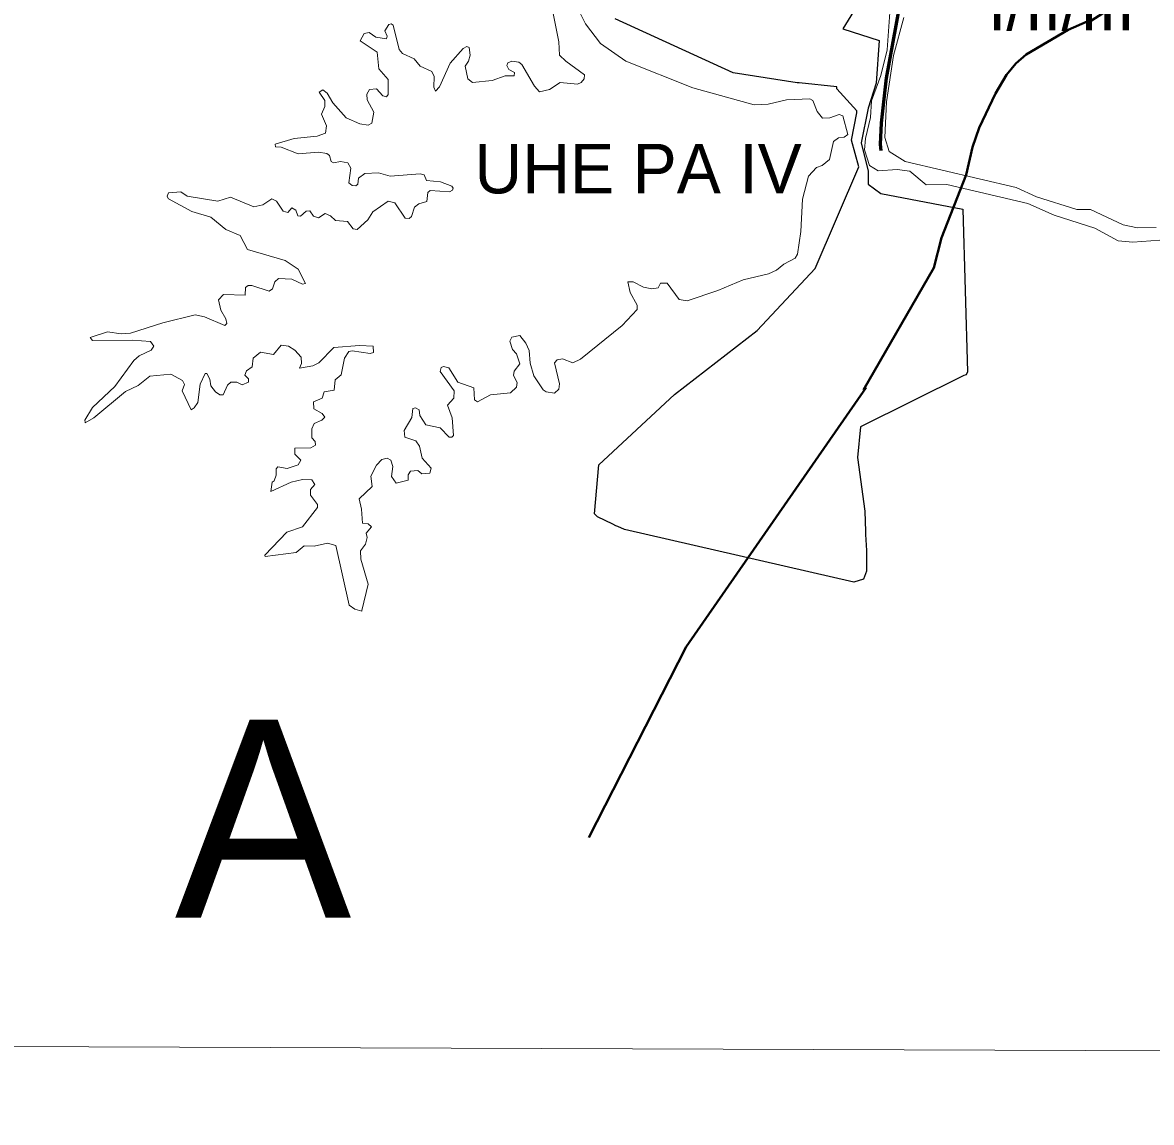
# Model space of a CAD drawing. Extents: x 553962 to 842807, y 8883888 to 9032388.
# Drawn here: x 578638 to 590043, y 8949052 to 8960165 of the extents above; entities that cross this region are included whole.
import ezdxf
from ezdxf.enums import TextEntityAlignment as Align

# ---------------------------------------------------------------- set-up
doc = ezdxf.new("R2010")
doc.units = 0
doc.header["$LTSCALE"] = 200
doc.linetypes.add('LONG_DASH_SHORT_DASH', pattern=[9.9, 6, -1.2, 1.5, -1.2])
for name, color, linetype, lineweight in [('1', 7, 'Continuous', 13), ('12', 7, 'Continuous', 25), ('21', 7, 'Continuous', 25), ('25', 7, 'Continuous', 13), ('7', 7, 'LONG_DASH_SHORT_DASH', 60)]:
    doc.layers.add(name, color=color, linetype=linetype, lineweight=lineweight)
doc.layers.add('42', color=7, linetype='Continuous')

msp = doc.modelspace()

# ---------------------------------------------------------------- linework, layer by layer
at = {"layer": '1'}
msp.add_line((565315.3, 8949866.8), (791497.7, 8949052.2), dxfattribs=at)
at = {"layer": '12', "lineweight": 40}
for points in [[(587134, 8956453.8), (587843.6, 8957685.7), (587923.7, 8957988.5), (588169.9, 8958625.1), (588237, 8958904.7), (588304.1, 8959099.5), (588468, 8959448.9), (588578.9, 8959635.8), (588673.7, 8959750.1), (588777.5, 8959843.1), (589203.6, 8960089.7), (589393.4, 8960175.8), (589428.5, 8960178.5), (589560.1, 8960264.6), (589648.9, 8960297.2), (590059.4, 8960543.5), (591188.1, 8961101.4), (591408.7, 8961235.4), (591525.3, 8961280.9), (591868.7, 8961488.1), (592154.1, 8961587.2), (592311.1, 8961655)], [(587162.9, 8956477.1), (585344.2, 8953858.6), (584358.8, 8951929.6)]]:
    msp.add_lwpolyline(points, dxfattribs=at)
at = {"layer": '21'}
for points in [[(587088.5, 8960362.9), (586927, 8960100.5)], [(586058.4, 8957052.4), (586644.6, 8957678.4), (587088.5, 8958707.8), (587013.2, 8958975.6), (587068.3, 8959252.8), (587068.3, 8959273), (586866.5, 8959495), (586866.5, 8959515.2), (586483.1, 8959555.5), (586463, 8959555.5), (585817.3, 8959656.5), (584626.8, 8960201.4)], [(586927, 8960100.5), (587293.7, 8959984.2), (587261.8, 8959553.8), (587182.2, 8959298.7), (587110, 8958948.6), (587182.2, 8958662.7), (587182.2, 8958533.5), (587309.6, 8958437.9), (588138.3, 8958278.5)], [(588138.3, 8958278.5), (588184.9, 8956636.2), (588170.1, 8956606.6), (588147.9, 8956599.2), (587104, 8956080.8), (587074.4, 8955769.7), (587148.4, 8955229.1)], [(587148.4, 8955229.1), (587155.8, 8955021.8), (587155.8, 8954992.1), (587163.2, 8954829.2), (587163.2, 8954644.1), (587163.2, 8954621.8), (587133.6, 8954540.4), (587037.4, 8954510.8), (584720.1, 8955044), (584653.5, 8955073.6), (584631.3, 8955081), (584601.7, 8955095.8), (584446.2, 8955169.9), (584416.6, 8955199.5), (584461, 8955695.7), (585223.6, 8956406.6), (586058.4, 8957052.4)]]:
    msp.add_lwpolyline(points, dxfattribs=at)
at = {"layer": '25'}
for points in [[(582299.4, 8960082.5), (582339.6, 8960143.8), (582362.8, 8960152.2), (582381.9, 8960139.6), (582443.6, 8959893.3), (582477.6, 8959853), (582596.3, 8959797.7), (582656.1, 8959725.5), (582771.8, 8959670.2), (582795.6, 8959619.4), (582792, 8959510.9), (582809, 8959470.7), (582851.4, 8959515.1), (582957.8, 8959753.2), (583089.5, 8959901.9), (583125.3, 8959922.9), (583148.8, 8959914.2), (583159.4, 8959833.8), (583144.6, 8959774.5), (583108.6, 8959723.3), (583108.6, 8959723.3), (583138.3, 8959595.9), (583184.5, 8959559.9), (583382, 8959578.8), (583514.4, 8959627.7), (583603.4, 8959628), (583607.5, 8959661.8), (583550.2, 8959691.6), (583531.3, 8959731.8), (583541.6, 8959757), (583580.3, 8959774.3), (583651.7, 8959765.9), (583684, 8959740.2), (583809.5, 8959521.5), (583862.6, 8959466.3), (583962.4, 8959487.6), (584070.6, 8959557.6), (584244.7, 8959542.8), (584281, 8959557.7), (584312.8, 8959595.8), (584315, 8959638.2), (584126, 8959774.3), (584064.3, 8959836.4), (584055.9, 8959969.5), (583979.3, 8960356.6)], [(582299.4, 8960082.5), (582339.6, 8960143.8), (582362.8, 8960152.2), (582381.9, 8960139.6), (582443.6, 8959893.3), (582477.6, 8959853), (582596.3, 8959797.7), (582656.1, 8959725.5), (582771.8, 8959670.2), (582795.6, 8959619.4), (582792, 8959510.9), (582809, 8959470.7), (582851.4, 8959515.1), (582957.8, 8959753.2), (583089.5, 8959901.9), (583125.3, 8959922.9), (583148.8, 8959914.2), (583159.4, 8959833.8), (583144.6, 8959774.5), (583108.6, 8959723.3), (583108.6, 8959723.3), (583138.3, 8959595.9), (583184.5, 8959559.9), (583382, 8959578.8), (583514.4, 8959627.7), (583603.4, 8959628), (583607.5, 8959661.8), (583550.2, 8959691.6), (583531.3, 8959731.8), (583541.6, 8959757), (583580.3, 8959774.3), (583651.7, 8959765.9), (583684, 8959740.2), (583809.5, 8959521.5), (583862.6, 8959466.3), (583962.4, 8959487.6), (584070.6, 8959557.6), (584244.7, 8959542.8), (584281, 8959557.7), (584312.8, 8959595.8), (584315, 8959638.2), (584126, 8959774.3), (584064.3, 8959836.4), (584055.9, 8959969.5), (583979.3, 8960356.6)], [(584187.7, 8960432.6), (584325.6, 8960152.6), (584476.5, 8959954.9), (584733.5, 8959776.4), (585408.8, 8959506.7), (586028.5, 8959334.8), (586169.5, 8959338.8), (586356.5, 8959383.4), (586592.2, 8959394), (586621.9, 8959377), (586666.5, 8959264.6), (586719.8, 8959198.7), (586794.3, 8959202.9), (586887.5, 8959234.6), (586924.3, 8959221.3), (586974.5, 8959033.2), (586938.3, 8959007.4), (586883.3, 8959001), (586832.3, 8958962.8), (586791.8, 8958780.2), (586717.8, 8958720.8), (586660.1, 8958701.3), (586577.3, 8958614.2), (586518, 8958381), (586500.9, 8958053.6), (586466.9, 8957824.2), (586445.4, 8957783.8), (586330.8, 8957724.2), (586254.3, 8957662.7), (586173.8, 8957626.7)], [(584187.7, 8960432.6), (584325.6, 8960152.6), (584476.5, 8959954.9), (584733.5, 8959776.4), (585408.8, 8959506.7), (586028.5, 8959334.8), (586169.5, 8959338.8), (586356.5, 8959383.4), (586592.2, 8959394), (586621.9, 8959377), (586666.5, 8959264.6), (586719.8, 8959198.7), (586794.3, 8959202.9), (586887.5, 8959234.6), (586924.3, 8959221.3), (586974.5, 8959033.2), (586938.3, 8959007.4), (586883.3, 8959001), (586832.3, 8958962.8), (586791.8, 8958780.2), (586717.8, 8958720.8), (586660.1, 8958701.3), (586577.3, 8958614.2), (586518, 8958381), (586500.9, 8958053.6), (586466.9, 8957824.2), (586445.4, 8957783.8), (586330.8, 8957724.2), (586254.3, 8957662.7), (586173.8, 8957626.7)], [(587403.7, 8960314.5), (587373.8, 8959887.7), (587311.1, 8959628.3), (587213.9, 8959375.4), (587204.9, 8959204), (587155.6, 8958993.5), (587145.5, 8958878.4), (587193.6, 8958719.2), (587281.8, 8958666.6), (587474.7, 8958681.2), (587603.9, 8958663), (587767.8, 8958525.1), (587976.7, 8958527.1), (588793.4, 8958337.9), (589059.2, 8958220.1), (589471.1, 8958087), (589708, 8957957.9), (589856.5, 8957947.6), (590127.1, 8957964.8)], [(587368.2, 8959365.5), (587437, 8959830.7), (587541.6, 8960215)], [(580099.6, 8958407.9), (580098.5, 8958410.3), (580113.2, 8958444.3), (580235.9, 8958453.9), (580303, 8958410.4), (580612.5, 8958359.6), (580740.2, 8958401.9), (580973.9, 8958304.4), (581064.7, 8958323.4), (581156.5, 8958384.9), (581203.2, 8958359.3), (581270.9, 8958257.8), (581319.8, 8958245), (581360.2, 8958291.4), (581400.5, 8958268.1), (581420.4, 8958210.8), (581447.3, 8958208.8), (581504.7, 8958259.6), (581539.6, 8958263.8), (581539.6, 8958263.8), (581578.9, 8958209), (581627.9, 8958191.9), (581696, 8958236.1), (581748.9, 8958212.8), (581799.4, 8958164.3), (581920, 8958154), (581978.5, 8958081.4), (582019.4, 8958072.8), (582127.2, 8958170.8), (582178.1, 8958253.3), (582332.9, 8958361.5), (582401, 8958344.6), (582505.1, 8958189.8), (582543.4, 8958185.4), (582568.8, 8958204.3), (582596.6, 8958300), (582641.2, 8958331.9), (582721.7, 8958357.6), (582732.5, 8958448.5), (582755.7, 8958467.7), (582953.2, 8958455.2), (582983.1, 8958470.1), (582989.4, 8958491.2), (582974.4, 8958510.4), (582859.9, 8958554.9), (582719.7, 8958570.1), (582696.2, 8958625.2), (582656.2, 8958635.6), (582353.6, 8958614.5), (582235.7, 8958646.3), (582095.5, 8958639.9), (582031.7, 8958591.2), (582027, 8958531.6), (582005.7, 8958514.7), (581967.3, 8958516.9), (581933.7, 8958544.9), (581955, 8958692.5), (581922.9, 8958748.3), (581848.8, 8958761), (581780.6, 8958746.3), (581757.5, 8958761.1), (581738.2, 8958822.6), (581712.6, 8958841.7), (581627.9, 8958854.5), (581424.2, 8958839.7), (581251.8, 8958907.5), (581194.6, 8958907.9), (581190.6, 8958937.3), (581381.2, 8958994.6), (581615.1, 8959015.9), (581699.9, 8959047.7), (581708.6, 8959122.1), (581659.8, 8959239), (581692.1, 8959315.5), (581691.6, 8959378.9), (581634.5, 8959460), (581670.4, 8959485.2), (581717.2, 8959451.2), (581774.6, 8959353.5), (581908.3, 8959202.9), (582046.5, 8959141.3), (582129.4, 8959128.6), (582167.3, 8959147.5), (582188.6, 8959260.2), (582118.7, 8959385.4), (582116.5, 8959440.5), (582142.1, 8959487.4), (582214.1, 8959495.9), (582278, 8959423.9), (582316.1, 8959415.5), (582331, 8959439.1), (582330.8, 8959589.7), (582237.6, 8959695.7), (582220.4, 8959865.6), (582050.7, 8959980.4), (582091.2, 8960052.6), (582141.7, 8960063.2), (582208.1, 8960016.5), (582315.9, 8960001.7), (582322.5, 8960029), (582299.4, 8960082.5)], [(580099.6, 8958407.9), (580098.5, 8958410.3), (580113.2, 8958444.3), (580235.9, 8958453.9), (580303, 8958410.4), (580612.5, 8958359.6), (580740.2, 8958401.9), (580973.9, 8958304.4), (581064.7, 8958323.4), (581156.5, 8958384.9), (581203.2, 8958359.3), (581270.9, 8958257.8), (581319.8, 8958245), (581360.2, 8958291.4), (581400.5, 8958268.1), (581420.4, 8958210.8), (581447.3, 8958208.8), (581504.7, 8958259.6), (581539.6, 8958263.8), (581539.6, 8958263.8), (581578.9, 8958209), (581627.9, 8958191.9), (581696, 8958236.1), (581748.9, 8958212.8), (581799.4, 8958164.3), (581920, 8958154), (581978.5, 8958081.4), (582019.4, 8958072.8), (582127.2, 8958170.8), (582178.1, 8958253.3), (582332.9, 8958361.5), (582401, 8958344.6), (582505.1, 8958189.8), (582543.4, 8958185.4), (582568.8, 8958204.3), (582596.6, 8958300), (582641.2, 8958331.9), (582721.7, 8958357.6), (582732.5, 8958448.5), (582755.7, 8958467.7), (582953.2, 8958455.2), (582983.1, 8958470.1), (582989.4, 8958491.2), (582974.4, 8958510.4), (582859.9, 8958554.9), (582719.7, 8958570.1), (582696.2, 8958625.2), (582656.2, 8958635.6), (582353.6, 8958614.5), (582235.7, 8958646.3), (582095.5, 8958639.9), (582031.7, 8958591.2), (582027, 8958531.6), (582005.7, 8958514.7), (581967.3, 8958516.9), (581933.7, 8958544.9), (581955, 8958692.5), (581922.9, 8958748.3), (581848.8, 8958761), (581780.6, 8958746.3), (581757.5, 8958761.1), (581738.2, 8958822.6), (581712.6, 8958841.7), (581627.9, 8958854.5), (581424.2, 8958839.7), (581251.8, 8958907.5), (581194.6, 8958907.9), (581190.6, 8958937.3), (581381.2, 8958994.6), (581615.1, 8959015.9), (581699.9, 8959047.7), (581708.6, 8959122.1), (581659.8, 8959239), (581692.1, 8959315.5), (581691.6, 8959378.9), (581634.5, 8959460), (581670.4, 8959485.2), (581717.2, 8959451.2), (581774.6, 8959353.5), (581908.3, 8959202.9), (582046.5, 8959141.3), (582129.4, 8959128.6), (582167.3, 8959147.5), (582188.6, 8959260.2), (582118.7, 8959385.4), (582116.5, 8959440.5), (582142.1, 8959487.4), (582214.1, 8959495.9), (582278, 8959423.9), (582316.1, 8959415.5), (582331, 8959439.1), (582330.8, 8959589.7), (582237.6, 8959695.7), (582220.4, 8959865.6), (582050.7, 8959980.4), (582091.2, 8960052.6), (582141.7, 8960063.2), (582208.1, 8960016.5), (582315.9, 8960001.7), (582322.5, 8960029), (582299.4, 8960082.5)], [(590089.5, 8958093.2), (589901.7, 8958091.4), (589756.1, 8958120.1), (589428.5, 8958275.3), (589288.6, 8958277.6), (588883.2, 8958402.7), (588677.6, 8958496.7), (587555.9, 8958762.2), (587392.7, 8958862), (587351, 8959003.1), (587368.2, 8959365.5)], [(579330.4, 8956970.9), (579320.1, 8956982.2), (579494.9, 8957040.3), (579635.1, 8957021.3), (579729, 8957025.6), (580056.8, 8957131.9), (580383.3, 8957210.3), (580477.4, 8957190.9), (580682.8, 8957104.2), (580701.6, 8957122.8), (580693.2, 8957169.7), (580640, 8957259.4), (580619.2, 8957363.6), (580667.8, 8957416.2), (580886.3, 8957410), (580890.9, 8957486.6), (580919.1, 8957507.7), (580955.2, 8957509.6), (581130.8, 8957450.5), (581162.8, 8957476.1), (581188.5, 8957544.2), (581224.5, 8957577.8), (581357.9, 8957571.4), (581466.2, 8957520.6), (581496, 8957526.9), (581421.8, 8957673.3), (581289.9, 8957760.6), (580910.1, 8957870.9), (580835.5, 8958013.2), (580692.5, 8958073.2), (580540.2, 8958198), (580349.1, 8958255.5), (580111.4, 8958382.8), (580099.6, 8958407.9)], [(579330.4, 8956970.9), (579320.1, 8956982.2), (579494.9, 8957040.3), (579635.1, 8957021.3), (579729, 8957025.6), (580056.8, 8957131.9), (580383.3, 8957210.3), (580477.4, 8957190.9), (580682.8, 8957104.2), (580701.6, 8957122.8), (580693.2, 8957169.7), (580640, 8957259.4), (580619.2, 8957363.6), (580667.8, 8957416.2), (580886.3, 8957410), (580890.9, 8957486.6), (580919.1, 8957507.7), (580955.2, 8957509.6), (581130.8, 8957450.5), (581162.8, 8957476.1), (581188.5, 8957544.2), (581224.5, 8957577.8), (581357.9, 8957571.4), (581466.2, 8957520.6), (581496, 8957526.9), (581421.8, 8957673.3), (581289.9, 8957760.6), (580910.1, 8957870.9), (580835.5, 8958013.2), (580692.5, 8958073.2), (580540.2, 8958198), (580349.1, 8958255.5), (580111.4, 8958382.8), (580099.6, 8958407.9)], [(586173.8, 8957626.7), (585918.1, 8957564.8), (585664, 8957458.9), (585351.4, 8957354.8), (585272.9, 8957365.6), (585149.7, 8957533.1), (585084, 8957533), (585058.5, 8957484.5), (584997.2, 8957473.7), (584911.7, 8957490.8), (584806, 8957543.7), (584753, 8957543.8), (584778.1, 8957437.9), (584848.5, 8957309.3), (584847.7, 8957267), (584696, 8957104.7), (584274.9, 8956764.4), (584197.5, 8956726), (584094.1, 8956768.4), (584038.7, 8956757.6), (584011.4, 8956727.3), (584062.2, 8956515.4), (584055.8, 8956462.4), (584011.2, 8956420.2), (583928.7, 8956432.8), (583896.6, 8956454.1), (583805.3, 8956596.4), (583767, 8956723.9), (583756.3, 8956851.3), (583724.4, 8956925.6), (583660.8, 8957002.1), (583580.2, 8956987.2), (583561.1, 8956946.9), (583586.5, 8956859.9), (583628.7, 8956817.4), (583660.7, 8956715.7), (583603.4, 8956642.9), (583599.3, 8956600.4), (583635.2, 8956528.2), (583628.9, 8956482), (583569.2, 8956422.2), (583365.5, 8956403), (583235.8, 8956333.2), (583204.2, 8956354.3), (583197.6, 8956473.1), (583036.3, 8956532.7), (582944.7, 8956675), (582889.9, 8956689.8), (582866.4, 8956681.3), (582857.8, 8956639.1), (583000.1, 8956445.4), (583000.1, 8956445.4), (582995.8, 8956371.3), (582932.2, 8956297.6), (582978.9, 8956171.6), (582991.4, 8955993), (582976.7, 8955976.2), (582947.1, 8955976.2), (582856.3, 8956071.3), (582711.3, 8956099.4), (582652.2, 8956196.2), (582645.2, 8956252.4), (582607.4, 8956273.4), (582579.8, 8956265), (582570.9, 8956175.6), (582492.5, 8956044.1), (582498.8, 8955974.4), (582613.2, 8955937.9), (582649.7, 8955884.6), (582675.3, 8955763.5), (582766.3, 8955661.9), (582751.6, 8955613.2), (582671.6, 8955604.4), (582632.4, 8955638.4), (582558.3, 8955632), (582532.9, 8955594), (582534.7, 8955540.7), (582411.8, 8955511), (582367.2, 8955576.8), (582379.8, 8955678.5), (582358.6, 8955744.6), (582321.7, 8955763.6), (582269.6, 8955750.9), (582214, 8955691.2), (582157.1, 8955581.8), (582171.5, 8955478.9), (582040.1, 8955351.6), (582061.2, 8955249.4), (582072.2, 8955107.3), (582129.2, 8955100.8), (582163, 8955071.2), (582108.2, 8955005.5), (582120.6, 8954960.7), (582103.7, 8954893.1), (582052.8, 8954828.8), (582057, 8954744.1), (582129.2, 8954489.4), (582066.7, 8954223.6)], [(586173.8, 8957626.7), (585918.1, 8957564.8), (585664, 8957458.9), (585351.4, 8957354.8), (585272.9, 8957365.6), (585149.7, 8957533.1), (585084, 8957533), (585058.5, 8957484.5), (584997.2, 8957473.7), (584911.7, 8957490.8), (584806, 8957543.7), (584753, 8957543.8), (584778.1, 8957437.9), (584848.5, 8957309.3), (584847.7, 8957267), (584696, 8957104.7), (584274.9, 8956764.4), (584197.5, 8956726), (584094.1, 8956768.4), (584038.7, 8956757.6), (584011.4, 8956727.3), (584062.2, 8956515.4), (584055.8, 8956462.4), (584011.2, 8956420.2), (583928.7, 8956432.8), (583896.6, 8956454.1), (583805.3, 8956596.4), (583767, 8956723.9), (583756.3, 8956851.3), (583724.4, 8956925.6), (583660.8, 8957002.1), (583580.2, 8956987.2), (583561.1, 8956946.9), (583586.5, 8956859.9), (583628.7, 8956817.4), (583660.7, 8956715.7), (583603.4, 8956642.9), (583599.3, 8956600.4), (583635.2, 8956528.2), (583628.9, 8956482), (583569.2, 8956422.2), (583365.5, 8956403), (583235.8, 8956333.2), (583204.2, 8956354.3), (583197.6, 8956473.1), (583036.3, 8956532.7), (582944.7, 8956675), (582889.9, 8956689.8), (582866.4, 8956681.3), (582857.8, 8956639.1), (583000.1, 8956445.4), (583000.1, 8956445.4), (582995.8, 8956371.3), (582932.2, 8956297.6), (582978.9, 8956171.6), (582991.4, 8955993), (582976.7, 8955976.2), (582947.1, 8955976.2), (582856.3, 8956071.3), (582711.3, 8956099.4), (582652.2, 8956196.2), (582645.2, 8956252.4), (582607.4, 8956273.4), (582579.8, 8956265), (582570.9, 8956175.6), (582492.5, 8956044.1), (582498.8, 8955974.4), (582613.2, 8955937.9), (582649.7, 8955884.6), (582675.3, 8955763.5), (582766.3, 8955661.9), (582751.6, 8955613.2), (582671.6, 8955604.4), (582632.4, 8955638.4), (582558.3, 8955632), (582532.9, 8955594), (582534.7, 8955540.7), (582411.8, 8955511), (582367.2, 8955576.8), (582379.8, 8955678.5), (582358.6, 8955744.6), (582321.7, 8955763.6), (582269.6, 8955750.9), (582214, 8955691.2), (582157.1, 8955581.8), (582171.5, 8955478.9), (582040.1, 8955351.6), (582061.2, 8955249.4), (582072.2, 8955107.3), (582129.2, 8955100.8), (582163, 8955071.2), (582108.2, 8955005.5), (582120.6, 8954960.7), (582103.7, 8954893.1), (582052.8, 8954828.8), (582057, 8954744.1), (582129.2, 8954489.4), (582066.7, 8954223.6)], [(579269.2, 8956128.5), (579267.5, 8956147.6), (579346.5, 8956275.5), (579569.6, 8956488.2), (579763, 8956751.6), (579818, 8956796.1), (579936.8, 8956853.3), (579964.5, 8956895.9), (579931, 8956942.9), (579750.3, 8956955.4), (579346.5, 8956953.4), (579330.4, 8956970.9)], [(579269.2, 8956128.5), (579267.5, 8956147.6), (579346.5, 8956275.5), (579569.6, 8956488.2), (579763, 8956751.6), (579818, 8956796.1), (579936.8, 8956853.3), (579964.5, 8956895.9), (579931, 8956942.9), (579750.3, 8956955.4), (579346.5, 8956953.4), (579330.4, 8956970.9)], [(581087.4, 8954777.9), (581086.2, 8954783.2), (581309.3, 8955015.9), (581466.6, 8955071.4), (581619.3, 8955264.8), (581619.2, 8955294.3), (581547.2, 8955390.1), (581547.2, 8955446.9), (581591.7, 8955496), (581559.6, 8955544.9), (581466.4, 8955547), (581352.5, 8955521.7), (581145.7, 8955426.2), (581160.6, 8955521.3), (581179.9, 8955534.8), (581200.8, 8955593.5), (581201, 8955657.4), (581215.8, 8955674.4), (581310.1, 8955657.7), (581421.9, 8955695.9), (581449.3, 8955742.7), (581390.1, 8955804.1), (581390.2, 8955865.7), (581551.4, 8955867.9), (581597.9, 8955895.3), (581593.8, 8955933.6), (581560, 8955969.8), (581562.1, 8956061.3), (581585.5, 8956114.1), (581661.8, 8956146.1), (581693.6, 8956177.9), (581665.8, 8956214.1), (581581.2, 8956260.8), (581578.8, 8956332.5), (581666, 8956369.2), (581685.3, 8956432.7), (581787.1, 8956452), (581795.2, 8956554.8), (581857.1, 8956604.5), (581891.2, 8956774.6), (581933.5, 8956840.4), (581969.4, 8956847.3), (582150.4, 8956819.5), (582182.3, 8956832.5), (582180, 8956896), (582043.8, 8956902.2), (581783.2, 8956880.5), (581783.2, 8956880.5), (581630, 8956728.1), (581572.6, 8956696.3), (581434.7, 8956673.2), (581455.8, 8956719.8), (581453.6, 8956783.3), (581388, 8956855.3), (581326.2, 8956893.7), (581251.9, 8956904.3), (581175.2, 8956811), (581041.6, 8956834.2), (580969.4, 8956772.7), (580958.6, 8956687.6), (580901.5, 8956645.2), (580882.6, 8956601.5), (580922.5, 8956566.6), (580922.4, 8956530.5), (580856.8, 8956505.1), (580801.5, 8956530.5), (580744, 8956530.4), (580708.6, 8956501.7), (580663.4, 8956403.2), (580631.7, 8956403.2), (580586.8, 8956433.1), (580540.2, 8956494.7), (580531.6, 8956562.6), (580499.8, 8956617.5), (580482.8, 8956619.5), (580431.9, 8956511.2), (580408.5, 8956324.5), (580372.3, 8956271.5), (580340.8, 8956252.5), (580251.5, 8956443.2), (580274.6, 8956509.1), (580253.4, 8956549.5), (580136.6, 8956613.3), (579924, 8956592), (579805, 8956498.6), (579677.6, 8956436.9), (579359.2, 8956171.6), (579269.9, 8956121.1), (579269.2, 8956128.5)], [(581087.4, 8954777.9), (581086.2, 8954783.2), (581309.3, 8955015.9), (581466.6, 8955071.4), (581619.3, 8955264.8), (581619.2, 8955294.3), (581547.2, 8955390.1), (581547.2, 8955446.9), (581591.7, 8955496), (581559.6, 8955544.9), (581466.4, 8955547), (581352.5, 8955521.7), (581145.7, 8955426.2), (581160.6, 8955521.3), (581179.9, 8955534.8), (581200.8, 8955593.5), (581201, 8955657.4), (581215.8, 8955674.4), (581310.1, 8955657.7), (581421.9, 8955695.9), (581449.3, 8955742.7), (581390.1, 8955804.1), (581390.2, 8955865.7), (581551.4, 8955867.9), (581597.9, 8955895.3), (581593.8, 8955933.6), (581560, 8955969.8), (581562.1, 8956061.3), (581585.5, 8956114.1), (581661.8, 8956146.1), (581693.6, 8956177.9), (581665.8, 8956214.1), (581581.2, 8956260.8), (581578.8, 8956332.5), (581666, 8956369.2), (581685.3, 8956432.7), (581787.1, 8956452), (581795.2, 8956554.8), (581857.1, 8956604.5), (581891.2, 8956774.6), (581933.5, 8956840.4), (581969.4, 8956847.3), (582150.4, 8956819.5), (582182.3, 8956832.5), (582180, 8956896), (582043.8, 8956902.2), (581783.2, 8956880.5), (581783.2, 8956880.5), (581630, 8956728.1), (581572.6, 8956696.3), (581434.7, 8956673.2), (581455.8, 8956719.8), (581453.6, 8956783.3), (581388, 8956855.3), (581326.2, 8956893.7), (581251.9, 8956904.3), (581175.2, 8956811), (581041.6, 8956834.2), (580969.4, 8956772.7), (580958.6, 8956687.6), (580901.5, 8956645.2), (580882.6, 8956601.5), (580922.5, 8956566.6), (580922.4, 8956530.5), (580856.8, 8956505.1), (580801.5, 8956530.5), (580744, 8956530.4), (580708.6, 8956501.7), (580663.4, 8956403.2), (580631.7, 8956403.2), (580586.8, 8956433.1), (580540.2, 8956494.7), (580531.6, 8956562.6), (580499.8, 8956617.5), (580482.8, 8956619.5), (580431.9, 8956511.2), (580408.5, 8956324.5), (580372.3, 8956271.5), (580340.8, 8956252.5), (580251.5, 8956443.2), (580274.6, 8956509.1), (580253.4, 8956549.5), (580136.6, 8956613.3), (579924, 8956592), (579805, 8956498.6), (579677.6, 8956436.9), (579359.2, 8956171.6), (579269.9, 8956121.1), (579269.2, 8956128.5)], [(582066.7, 8954223.6), (582065.2, 8954217.4), (581995.8, 8954238.9), (581939.2, 8954279.2), (581803.6, 8954880.3), (581719.8, 8954905.5), (581585.7, 8954873.7), (581483.7, 8954877.8), (581402.7, 8954812.1), (581089.5, 8954768.8), (581087.4, 8954777.9)], [(582066.7, 8954223.6), (582065.2, 8954217.4), (581995.8, 8954238.9), (581939.2, 8954279.2), (581803.6, 8954880.3), (581719.8, 8954905.5), (581585.7, 8954873.7), (581483.7, 8954877.8), (581402.7, 8954812.1), (581089.5, 8954768.8), (581087.4, 8954777.9)]]:
    msp.add_lwpolyline(points, dxfattribs=at)
at = {"layer": '7'}
msp.add_lwpolyline([(587540.9, 8964040.5), (587545.5, 8964019), (587739.9, 8963466), (587828.5, 8963155), (587886.8, 8963016.8), (588023, 8962809.1), (588321.3, 8962515.1), (588353.7, 8962454.8), (588379.7, 8962350), (588349.5, 8962039.7), (588356.1, 8961913.4), (588409.9, 8961732.7), (588515.9, 8961598.5), (588533, 8961520.2), (588511.4, 8961464.3), (588140, 8961216), (587908.2, 8961023.1), (587733.4, 8960846.2), (587616.5, 8960660), (587498.3, 8960337.4), (587362.2, 8959603), (587314, 8959147.2), (587303.2, 8958935.8), (587310.7, 8958873)], dxfattribs=at)

# ---------------------------------------------------------------- texts
at = {"layer": '42'}
for s, p in [('I/II/III', (589134.4, 8960086.2)), ('UHE PA IV', (584857.3, 8958438.7))]:
    msp.add_text(s, height=500, dxfattribs=at).set_placement(p, align=Align.CENTER)
msp.add_text('B  A  H  I  A', height=2000, dxfattribs=at).set_placement((567989.8, 8951121.2))

doc.saveas('drawing.dxf')
